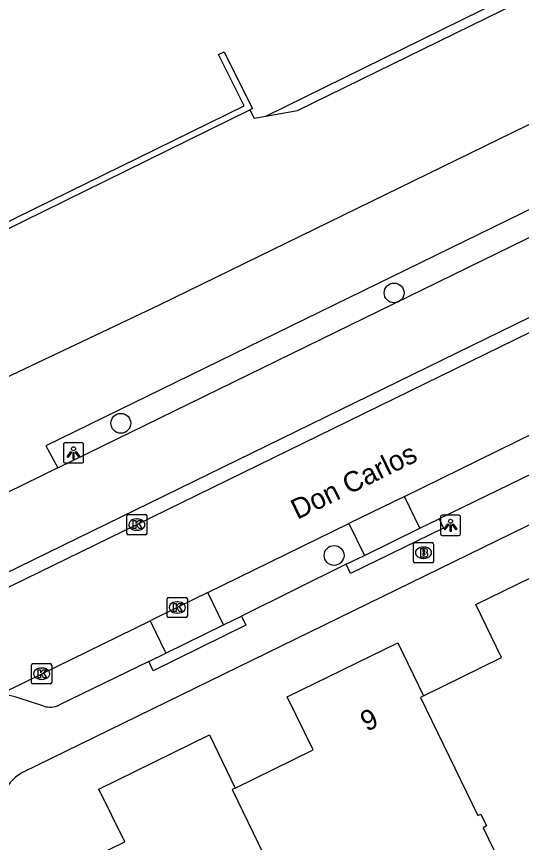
# Model space of a CAD drawing. Extents: x 160457 to 162082, y 388340 to 389736.
# Drawn here: x 161290.5 to 161315.42, y 388890.29 to 388931.05 of the extents above; entities that cross this region are included whole.
import ezdxf

# ---------------------------------------------------------------- set-up
doc = ezdxf.new("R2010")
doc.units = 0
for name, color, linetype in [('IMGEO_Boom', 7, 'Continuous'), ('IMGEO_Brandkraan', 7, 'Continuous'), ('IMGEO_Erf', 7, 'Continuous'), ('IMGEO_Fietspad_gesloten', 7, 'Continuous'), ('IMGEO_Haag', 7, 'Continuous'), ('IMGEO_Kolk', 7, 'Continuous'), ('IMGEO_Lichtpunt', 7, 'Continuous'), ('IMGEO_Muur', 7, 'Continuous'), ('IMGEO_Openbare_ruimte_label', 7, 'Continuous'), ('IMGEO_Pand', 7, 'Continuous'), ('IMGEO_Pand_nummerreeks', 7, 'Continuous'), ('IMGEO_Parkeervlak_open', 7, 'Continuous'), ('IMGEO_Rijbaan_lokaal_gesloten', 7, 'Continuous'), ('IMGEO_Voetpad_open', 7, 'Continuous'), ('IMGEO_Waterloop', 7, 'Continuous')]:
    doc.layers.add(name, color=color, linetype=linetype)

msp = doc.modelspace()

# ---------------------------------------------------------------- linework, layer by layer
at = {"layer": 'IMGEO_Boom'}
for centre in [(161309.138, 388917.41), (161295.648, 388910.976), (161306.176, 388904.455)]:
    msp.add_circle(centre, 0.489, dxfattribs=at)
at = {"layer": 'IMGEO_Brandkraan'}
for p, q in [((161310.088, 388904.164), (161310.088, 388905.016)), ((161310.163, 388905.09), (161311.015, 388905.09)), ((161311.089, 388905.016), (161311.089, 388904.164)), ((161310.576, 388904.87), (161310.601, 388904.87)), ((161310.599, 388904.31), (161310.574, 388904.31)), ((161311.015, 388904.09), (161310.163, 388904.09))]:
    msp.add_line(p, q, dxfattribs=at)
for points in [[(161310.088, 388904.164), (161310.088, 388905.016)], [(161310.163, 388905.09), (161311.015, 388905.09)], [(161311.089, 388905.016), (161311.089, 388904.164)], [(161310.436, 388904.79), (161310.436, 388904.39), (161310.649, 388904.39)], [(161310.667, 388904.79), (161310.436, 388904.79)], [(161310.615, 388904.709), (161310.561, 388904.709), (161310.561, 388904.633)], [(161310.561, 388904.633), (161310.614, 388904.633)], [(161310.623, 388904.557), (161310.561, 388904.557), (161310.561, 388904.476)], [(161310.561, 388904.476), (161310.623, 388904.476)], [(161311.015, 388904.09), (161310.163, 388904.09)]]:
    msp.add_lwpolyline(points, dxfattribs=at)
for centre, radius, start, end in [((161310.165, 388905.014), 0.0765, 91.552, 178.448), ((161310.165, 388905.014), 0.0765, 91.552, 178.448), ((161311.013, 388905.014), 0.0765, 1.552, 88.448), ((161311.013, 388905.014), 0.0765, 1.552, 88.448), ((161310.616, 388904.671), 0.0379, 267.8285, 90.9355), ((161310.671, 388904.645), 0.145, 59.4692, 91.5367), ((161310.696, 388904.692), 0.0922, 285.5137, 58.1501), ((161310.701, 388904.5), 0.105, 301.3115, 78.989), ((161310.165, 388904.166), 0.0765, 181.552, 268.448), ((161310.165, 388904.166), 0.0765, 181.552, 268.448), ((161310.624, 388904.516), 0.0404, 269.8759, 90.5077), ((161310.655, 388904.641), 0.251, 268.6676, 293.5347), ((161311.013, 388904.166), 0.0765, 271.552, 358.448), ((161311.013, 388904.166), 0.0765, 271.552, 358.448)]:
    msp.add_arc(centre, radius, start, end, dxfattribs=at)
for centre, major_axis, ratio, start_param, end_param in [((161310.575, 388904.59), (-0.387, 0.002), 0.722429, 4.712389, 7.853982), ((161310.6, 388904.59), (-0.39, 0.002), 0.717154, 1.570796, 4.712389)]:
    msp.add_ellipse(centre, major_axis=major_axis, ratio=ratio, start_param=start_param, end_param=end_param, dxfattribs=at)
at = {"layer": 'IMGEO_Erf'}
msp.add_lwpolyline([(161302.804, 388926.133), (161319.25, 388934.22), (161339.251, 388944.126)], dxfattribs=at)
at = {"layer": 'IMGEO_Fietspad_gesloten'}
for points in [[(161292.538, 388908.78), (161340.181, 388932.074), (161340.763, 388932.358), (161467.742, 388994.441)], [(161358.94, 388937.268), (161342.357, 388929.167), (161341.748, 388928.869), (161284.817, 388901.057)], [(161292.538, 388908.78), (161286.685, 388905.918)]]:
    msp.add_lwpolyline(points, dxfattribs=at)
at = {"layer": 'IMGEO_Haag'}
msp.add_lwpolyline([(161466.465, 388995.027), (161462.4, 388993.147), (161340.216, 388933.451), (161339.644, 388933.172), (161291.954, 388909.871), (161292.538, 388908.78)], dxfattribs=at)
at = {"layer": 'IMGEO_Kolk'}
for p, q in [((161295.939, 388905.553), (161295.939, 388906.405)), ((161296.014, 388906.479), (161296.866, 388906.479)), ((161296.427, 388906.259), (161296.452, 388906.259)), ((161296.94, 388906.405), (161296.94, 388905.553)), ((161296.866, 388905.479), (161296.014, 388905.479)), ((161296.45, 388905.699), (161296.425, 388905.699)), ((161297.934, 388901.461), (161297.934, 388902.313)), ((161298.009, 388902.387), (161298.861, 388902.387)), ((161298.422, 388902.167), (161298.447, 388902.167)), ((161298.935, 388902.313), (161298.935, 388901.461)), ((161298.861, 388901.387), (161298.009, 388901.387)), ((161298.445, 388901.607), (161298.42, 388901.607)), ((161291.239, 388898.193), (161291.239, 388899.045)), ((161291.314, 388899.119), (161292.166, 388899.119)), ((161291.727, 388898.899), (161291.752, 388898.899)), ((161292.24, 388899.045), (161292.24, 388898.193)), ((161292.166, 388898.119), (161291.314, 388898.119)), ((161291.75, 388898.339), (161291.725, 388898.339))]:
    msp.add_line(p, q, dxfattribs=at)
for points in [[(161295.939, 388905.553), (161295.939, 388906.405)], [(161296.014, 388906.479), (161296.866, 388906.479)], [(161296.94, 388906.405), (161296.94, 388905.553)], [(161296.26, 388906.179), (161296.383, 388906.179), (161296.383, 388906.028), (161296.513, 388906.179), (161296.677, 388906.179), (161296.531, 388906.028), (161296.684, 388905.779), (161296.532, 388905.779), (161296.447, 388905.943), (161296.383, 388905.876), (161296.383, 388905.779), (161296.26, 388905.779), (161296.26, 388906.179)], [(161296.866, 388905.479), (161296.014, 388905.479)], [(161297.934, 388901.461), (161297.934, 388902.313)], [(161298.009, 388902.387), (161298.861, 388902.387)], [(161298.935, 388902.313), (161298.935, 388901.461)], [(161298.255, 388902.087), (161298.378, 388902.087), (161298.378, 388901.936), (161298.508, 388902.087), (161298.672, 388902.087), (161298.526, 388901.936), (161298.679, 388901.687), (161298.527, 388901.687), (161298.442, 388901.851), (161298.378, 388901.784), (161298.378, 388901.687), (161298.255, 388901.687), (161298.255, 388902.087)], [(161298.861, 388901.387), (161298.009, 388901.387)], [(161291.239, 388898.193), (161291.239, 388899.045)], [(161291.314, 388899.119), (161292.166, 388899.119)], [(161292.24, 388899.045), (161292.24, 388898.193)], [(161291.56, 388898.819), (161291.683, 388898.819), (161291.683, 388898.668), (161291.813, 388898.819), (161291.977, 388898.819), (161291.831, 388898.668), (161291.984, 388898.419), (161291.832, 388898.419), (161291.747, 388898.583), (161291.683, 388898.516), (161291.683, 388898.419), (161291.56, 388898.419), (161291.56, 388898.819)], [(161292.166, 388898.119), (161291.314, 388898.119)]]:
    msp.add_lwpolyline(points, dxfattribs=at)
for centre, start, end in [((161296.016, 388906.403), 91.552, 178.448), ((161296.016, 388906.403), 91.552, 178.448), ((161296.864, 388906.403), 1.552, 88.448), ((161296.864, 388906.403), 1.552, 88.448), ((161296.016, 388905.555), 181.552, 268.448), ((161296.016, 388905.555), 181.552, 268.448), ((161296.864, 388905.555), 271.552, 358.448), ((161296.864, 388905.555), 271.552, 358.448), ((161298.011, 388902.311), 91.552, 178.448), ((161298.011, 388902.311), 91.552, 178.448), ((161298.859, 388902.311), 1.552, 88.448), ((161298.859, 388902.311), 1.552, 88.448), ((161298.011, 388901.463), 181.552, 268.448), ((161298.011, 388901.463), 181.552, 268.448), ((161298.859, 388901.463), 271.552, 358.448), ((161298.859, 388901.463), 271.552, 358.448), ((161291.316, 388899.043), 91.552, 178.448), ((161291.316, 388899.043), 91.552, 178.448), ((161292.164, 388899.043), 1.552, 88.448), ((161292.164, 388899.043), 1.552, 88.448), ((161291.316, 388898.195), 181.552, 268.448), ((161291.316, 388898.195), 181.552, 268.448), ((161292.164, 388898.195), 271.552, 358.448), ((161292.164, 388898.195), 271.552, 358.448)]:
    msp.add_arc(centre, 0.0765, start, end, dxfattribs=at)
for centre, major_axis, ratio, start_param, end_param in [((161296.426, 388905.979), (-0.387, 0.002), 0.722429, 4.712389, 7.853982), ((161296.451, 388905.979), (-0.39, 0.002), 0.717154, 1.570796, 4.712389), ((161298.421, 388901.887), (-0.387, 0.002), 0.722429, 4.712389, 7.853982), ((161298.446, 388901.887), (-0.39, 0.002), 0.717154, 1.570796, 4.712389), ((161291.726, 388898.619), (-0.387, 0.002), 0.722429, 4.712389, 7.853982), ((161291.751, 388898.619), (-0.39, 0.002), 0.717154, 1.570796, 4.712389)]:
    msp.add_ellipse(centre, major_axis=major_axis, ratio=ratio, start_param=start_param, end_param=end_param, dxfattribs=at)
at = {"layer": 'IMGEO_Lichtpunt'}
for p, q in [((161292.813, 388909.92), (161292.813, 388909.113)), ((161292.813, 388909.92), (161292.813, 388909.113)), ((161293.715, 388910.015), (161292.907, 388910.015)), ((161293.715, 388910.015), (161292.907, 388910.015)), ((161293.809, 388909.113), (161293.809, 388909.92)), ((161293.809, 388909.113), (161293.809, 388909.92)), ((161292.907, 388909.019), (161293.715, 388909.019)), ((161292.907, 388909.019), (161293.715, 388909.019)), ((161311.423, 388906.347), (161311.423, 388905.54)), ((161311.423, 388906.347), (161311.423, 388905.54)), ((161312.325, 388906.442), (161311.517, 388906.442)), ((161312.325, 388906.442), (161311.517, 388906.442)), ((161312.419, 388905.54), (161312.419, 388906.347)), ((161312.419, 388905.54), (161312.419, 388906.347)), ((161311.517, 388905.446), (161312.325, 388905.446)), ((161311.517, 388905.446), (161312.325, 388905.446))]:
    msp.add_line(p, q, dxfattribs=at)
for points in [[(161293.187, 388909.584), (161293.226, 388909.556), (161293.038, 388909.294), (161293, 388909.321), (161293.187, 388909.584)], [(161293.289, 388909.536), (161293.336, 388909.536), (161293.336, 388909.214), (161293.289, 388909.214), (161293.289, 388909.536)], [(161293.399, 388909.556), (161293.437, 388909.583), (161293.624, 388909.321), (161293.585, 388909.293), (161293.399, 388909.556)], [(161311.797, 388906.011), (161311.836, 388905.983), (161311.648, 388905.721), (161311.61, 388905.748), (161311.797, 388906.011)], [(161311.899, 388905.963), (161311.946, 388905.963), (161311.946, 388905.641), (161311.899, 388905.641), (161311.899, 388905.963)], [(161312.009, 388905.983), (161312.047, 388906.01), (161312.234, 388905.748), (161312.195, 388905.72), (161312.009, 388905.983)]]:
    msp.add_lwpolyline(points, dxfattribs=at)
for centre in [(161293.312, 388909.718), (161311.922, 388906.145)]:
    msp.add_circle(centre, 0.0994, dxfattribs=at)
for centre, start, end in [((161292.907, 388909.92), 90, 180), ((161292.907, 388909.92), 90, 180), ((161293.715, 388909.92), 0, 90), ((161293.715, 388909.92), 0, 90), ((161292.907, 388909.113), 180, 270), ((161292.907, 388909.113), 180, 270), ((161293.715, 388909.113), 270, 0), ((161293.715, 388909.113), 270, 360), ((161311.517, 388906.347), 90, 180), ((161311.517, 388906.347), 90, 180), ((161312.325, 388906.347), 0, 90), ((161312.325, 388906.347), 0, 90), ((161311.517, 388905.54), 180, 270), ((161311.517, 388905.54), 180, 270), ((161312.325, 388905.54), 270, 0), ((161312.325, 388905.54), 270, 360)]:
    msp.add_arc(centre, 0.0946, start, end, dxfattribs=at)
at = {"layer": 'IMGEO_Muur'}
for points in [[(161277.506, 388914.765), (161301.734, 388926.644), (161300.471, 388929.175), (161300.742, 388929.303), (161301.991, 388926.821), (161302.147, 388926.512), (161302.008, 388926.441)], [(161277.506, 388914.765), (161277.645, 388914.473), (161302.008, 388926.441)]]:
    msp.add_lwpolyline(points, dxfattribs=at)
at = {"layer": 'IMGEO_Pand'}
for points in [[(161310.587, 388897.525), (161314.446, 388899.414), (161313.168, 388902.027), (161318.637, 388904.702), (161319.908, 388902.084)], [(161301.294, 388892.978), (161305.144, 388894.864), (161303.866, 388897.477), (161309.316, 388900.143), (161310.587, 388897.525)], [(161310.587, 388897.525), (161310.435, 388897.451), (161313.268, 388891.619), (161313.42, 388891.693), (161313.705, 388891.109), (161313.525, 388891.022), (161314.576, 388888.874)], [(161292.616, 388885.554), (161295.685, 388887.038), (161294.43, 388889.63), (161295.838, 388890.317), (161294.564, 388892.927), (161300.023, 388895.597), (161301.294, 388892.978)], [(161301.294, 388892.978), (161301.141, 388892.904), (161303.971, 388887.072), (161304.125, 388887.147)]]:
    msp.add_lwpolyline(points, dxfattribs=at)
at = {"layer": 'IMGEO_Parkeervlak_open'}
for points in [[(161310.413, 388905.797), (161309.646, 388907.37)], [(161306.901, 388906.028), (161307.669, 388904.458)], [(161300.723, 388901.028), (161299.942, 388902.625)], [(161297.093, 388901.233), (161297.874, 388899.631)]]:
    msp.add_lwpolyline(points, dxfattribs=at)
at = {"layer": 'IMGEO_Rijbaan_lokaal_gesloten'}
for points in [[(161285.135, 388900.439), (161286.136, 388900.959), (161296.441, 388905.978), (161316.631, 388915.848), (161336.858, 388925.7), (161337.592, 388926.063)], [(161309.646, 388907.37), (161316.043, 388910.498)], [(161309.646, 388907.37), (161306.901, 388906.028)], [(161299.942, 388902.625), (161306.901, 388906.028)], [(161299.942, 388902.625), (161298.435, 388901.888), (161297.093, 388901.233)], [(161289.375, 388897.467), (161297.093, 388901.233)]]:
    msp.add_lwpolyline(points, dxfattribs=at)
at = {"layer": 'IMGEO_Voetpad_open'}
for points in [[(161344.724, 388920.079), (161290.789, 388893.741)], [(161315.966, 388908.497), (161311.355, 388906.257)], [(161311.355, 388906.257), (161311.574, 388905.808), (161306.985, 388903.568), (161306.766, 388904.017)], [(161310.413, 388905.797), (161311.355, 388906.257)], [(161307.669, 388904.458), (161310.413, 388905.797)], [(161306.766, 388904.017), (161307.669, 388904.458)], [(161306.766, 388904.017), (161301.599, 388901.458)], [(161301.599, 388901.458), (161301.819, 388901.01), (161297.251, 388898.769), (161297.031, 388899.217)], [(161300.723, 388901.028), (161301.599, 388901.458)], [(161297.874, 388899.631), (161300.723, 388901.028)], [(161297.031, 388899.217), (161297.874, 388899.631)], [(161297.031, 388899.217), (161292.613, 388897.081)], [(161291.842, 388897.018), (161290.588, 388897.43)]]:
    msp.add_lwpolyline(points, dxfattribs=at)
for centre, radius, start, end in [((161289.93, 388895.758), 1.797, 68.5157, 107.99), ((161292.149, 388898.009), 1.038, 252.786, 296.5568), ((161291.744, 388891.957), 2.024, 118.1634, 205.7301)]:
    msp.add_arc(centre, radius, start, end, dxfattribs=at)
at = {"layer": 'IMGEO_Waterloop'}
for points in [[(161302.804, 388926.133), (161304.371, 388926.41), (161335.496, 388941.655), (161335.994, 388941.899), (161417.487, 388981.813), (161454.619, 389000), (161464.977, 389005.073), (161468.465, 389007.494)], [(161471.307, 389001.703), (161467.841, 389000), (161454.837, 388993.61), (161338.532, 388936.821), (161337.989, 388936.556), (161297.536, 388916.804), (161280.406, 388908.69)], [(161302.008, 388926.441), (161302.237, 388926.033), (161302.804, 388926.133)]]:
    msp.add_lwpolyline(points, dxfattribs=at)

# ---------------------------------------------------------------- texts
at = {"layer": 'IMGEO_Openbare_ruimte_label'}
msp.add_text('Don Carlos', height=1, rotation=26.0524, dxfattribs=at).set_placement((161304.359, 388906.206))
at = {"layer": 'IMGEO_Pand_nummerreeks'}
msp.add_text('9', height=1, rotation=26.0667, dxfattribs=at).set_placement((161307.784, 388895.743))

doc.saveas('drawing.dxf')
